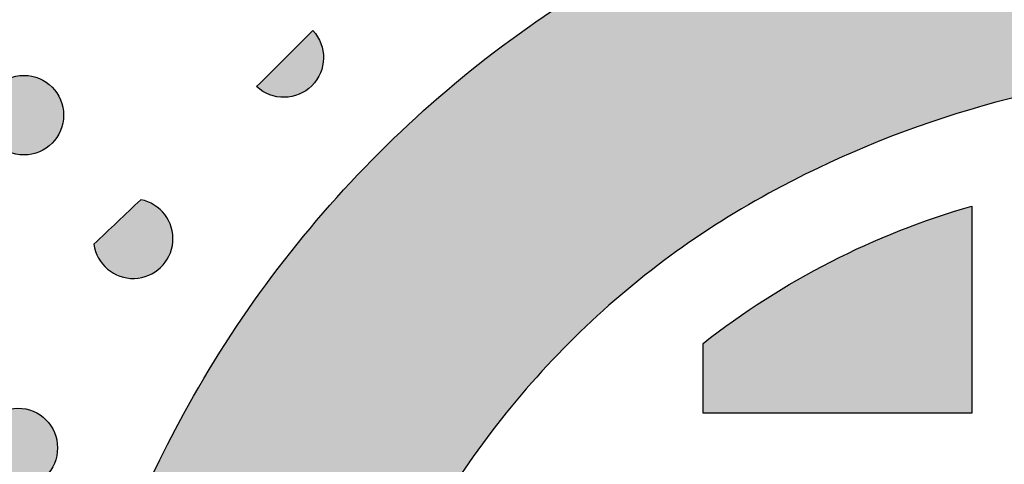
# Model space of a CAD drawing. Header units: millimetres. Extents: x -3873 to -97, y 912 to 4165.
# Tile 208 of 656: x -3058 to -3014, y 1156 to 1176. Entities that reach past the tile are written whole.
import ezdxf

# ---------------------------------------------------------------- set-up
doc = ezdxf.new("R2010")
doc.units = ezdxf.units.MM
doc.layers.add('pattern', color=7, linetype='Continuous', true_color=0x000000)

msp = doc.modelspace()

# ---------------------------------------------------------------- hatches: boundary and pattern name
at = {"layer": 'pattern'}
for points in [[(-3033.158, 1161.811), (-3033.647, 1161.314), (-3034.127, 1160.807), (-3034.599, 1160.292), (-3035.061, 1159.767), (-3035.515, 1159.234), (-3035.959, 1158.693), (-3036.393, 1158.144), (-3036.818, 1157.587), (-3037.233, 1157.022), (-3037.637, 1156.45), (-3038.031, 1155.872), (-3038.415, 1155.286), (-3038.788, 1154.695), (-3039.149, 1154.097), (-3039.5, 1153.493), (-3039.84, 1152.884), (-3040.405, 1151.815), (-3040.944, 1150.729), (-3041.455, 1149.627), (-3041.937, 1148.509), (-3042.39, 1147.378), (-3042.814, 1146.234), (-3043.207, 1145.078), (-3043.57, 1143.912), (-3043.902, 1142.737), (-3044.203, 1141.554), (-3044.471, 1140.364), (-3044.708, 1139.168), (-3044.913, 1137.969), (-3045.086, 1136.766), (-3045.227, 1135.562), (-3045.336, 1134.358), (-3045.422, 1133.105), (-3045.484, 1131.849), (-3045.523, 1130.591), (-3045.539, 1129.331), (-3045.532, 1128.07), (-3045.501, 1126.809), (-3045.447, 1125.549), (-3045.37, 1124.289), (-3045.27, 1123.031), (-3045.146, 1121.775), (-3044.999, 1120.523), (-3044.83, 1119.274), (-3044.637, 1118.029), (-3044.422, 1116.788), (-3044.184, 1115.554), (-3043.924, 1114.325), (-3043.156, 1111.079), (-3042.295, 1107.852), (-3041.34, 1104.648), (-3040.294, 1101.472), (-3039.158, 1098.327), (-3037.932, 1095.218), (-3036.619, 1092.147), (-3035.22, 1089.119), (-3050.959, 1095.642), (-3052.325, 1099.604), (-3053.562, 1103.61), (-3054.667, 1107.654), (-3055.64, 1111.73), (-3055.946, 1113.175), (-3056.225, 1114.626), (-3056.479, 1116.085), (-3056.705, 1117.548), (-3056.905, 1119.017), (-3057.077, 1120.49), (-3057.222, 1121.966), (-3057.34, 1123.445), (-3057.431, 1124.926), (-3057.494, 1126.408), (-3057.53, 1127.89), (-3057.539, 1129.372), (-3057.52, 1130.853), (-3057.474, 1132.333), (-3057.401, 1133.809), (-3057.301, 1135.282), (-3057.163, 1136.801), (-3056.986, 1138.318), (-3056.768, 1139.834), (-3056.509, 1141.346), (-3056.21, 1142.853), (-3055.872, 1144.353), (-3055.493, 1145.844), (-3055.075, 1147.326), (-3054.617, 1148.795), (-3054.121, 1150.252), (-3053.587, 1151.694), (-3053.016, 1153.12), (-3052.408, 1154.528), (-3051.764, 1155.918), (-3051.085, 1157.287), (-3050.372, 1158.634), (-3049.929, 1159.43), (-3049.471, 1160.218), (-3048.998, 1160.999), (-3048.511, 1161.772), (-3048.01, 1162.537), (-3047.495, 1163.293), (-3046.967, 1164.04), (-3046.425, 1164.777), (-3045.87, 1165.505), (-3045.303, 1166.222), (-3044.723, 1166.929), (-3044.13, 1167.625), (-3043.526, 1168.311), (-3042.91, 1168.984), (-3042.282, 1169.646), (-3041.644, 1170.296), (-3040.994, 1170.934), (-3040.332, 1171.562), (-3039.659, 1172.178), (-3038.974, 1172.783), (-3038.278, 1173.375), (-3037.571, 1173.955), (-3036.853, 1174.523), (-3036.126, 1175.078), (-3035.389, 1175.62), (-3034.642, 1176.148), (-3033.886, 1176.663), (-3033.121, 1177.164), (-3032.348, 1177.651), (-3031.567, 1178.124), (-3030.779, 1178.583), (-3029.983, 1179.026), (-3028.636, 1179.739), (-3027.267, 1180.418), (-3025.878, 1181.062), (-3024.47, 1181.671), (-3023.044, 1182.242), (-3021.602, 1182.777), (-3020.145, 1183.273), (-3018.676, 1183.73), (-3017.194, 1184.149), (-3015.703, 1184.528), (-3014.203, 1184.867), (-3012.696, 1185.166), (-3011.184, 1185.424), (-3009.669, 1185.643), (-3008.151, 1185.821), (-3006.633, 1185.958), (-3005.16, 1186.059), (-3003.683, 1186.132), (-3002.204, 1186.179), (-3000.723, 1186.198), (-2999.241, 1186.189), (-2997.758, 1186.154), (-2996.276, 1186.091), (-2994.796, 1186), (-2993.317, 1185.882), (-2991.84, 1185.737), (-2990.367, 1185.565), (-2988.899, 1185.366), (-2987.435, 1185.139), (-2985.977, 1184.887), (-2984.525, 1184.607), (-2983.081, 1184.301), (-2979.004, 1183.329), (-2974.96, 1182.225), (-2970.954, 1180.989), (-2966.992, 1179.624), (-2960.466, 1163.885), (-2963.494, 1165.283), (-2966.565, 1166.596), (-2969.675, 1167.821), (-2972.82, 1168.958), (-2975.996, 1170.003), (-2979.2, 1170.957), (-2982.427, 1171.818), (-2985.673, 1172.585), (-2986.902, 1172.845), (-2988.137, 1173.083), (-2989.377, 1173.298), (-2990.622, 1173.49), (-2991.871, 1173.66), (-2993.124, 1173.806), (-2994.38, 1173.93), (-2995.638, 1174.03), (-2996.897, 1174.107), (-2998.158, 1174.16), (-2999.419, 1174.191), (-3000.68, 1174.198), (-3001.939, 1174.182), (-3003.197, 1174.142), (-3004.453, 1174.08), (-3005.706, 1173.994), (-3006.911, 1173.885), (-3008.115, 1173.744), (-3009.317, 1173.571), (-3010.517, 1173.365), (-3011.712, 1173.128), (-3012.902, 1172.859), (-3014.085, 1172.559), (-3015.261, 1172.227), (-3016.427, 1171.864), (-3017.582, 1171.47), (-3018.726, 1171.046), (-3019.857, 1170.592), (-3020.975, 1170.11), (-3022.077, 1169.599), (-3023.163, 1169.06), (-3024.232, 1168.495), (-3024.841, 1168.155), (-3025.444, 1167.804), (-3026.042, 1167.442), (-3026.634, 1167.069), (-3027.219, 1166.686), (-3027.798, 1166.292), (-3028.369, 1165.887), (-3028.934, 1165.472), (-3029.491, 1165.047), (-3030.04, 1164.613), (-3030.581, 1164.169), (-3031.114, 1163.715), (-3031.638, 1163.252), (-3032.154, 1162.78), (-3032.661, 1162.3)], [(-3044.645, 1173.296), (-3044.673, 1173.269), (-3044.701, 1173.243), (-3044.73, 1173.216), (-3044.761, 1173.191), (-3044.791, 1173.165), (-3044.823, 1173.141), (-3044.856, 1173.116), (-3044.889, 1173.093), (-3044.923, 1173.07), (-3044.958, 1173.047), (-3044.994, 1173.025), (-3045.03, 1173.004), (-3045.067, 1172.984), (-3045.105, 1172.965), (-3045.143, 1172.946), (-3045.182, 1172.928), (-3045.222, 1172.911), (-3045.262, 1172.895), (-3045.303, 1172.88), (-3045.345, 1172.866), (-3045.387, 1172.853), (-3045.429, 1172.84), (-3045.472, 1172.829), (-3045.515, 1172.819), (-3045.558, 1172.81), (-3045.602, 1172.802), (-3045.646, 1172.795), (-3045.69, 1172.789), (-3045.735, 1172.784), (-3045.779, 1172.781), (-3045.824, 1172.778), (-3045.869, 1172.777), (-3045.914, 1172.777), (-3045.959, 1172.778), (-3046.003, 1172.78), (-3046.048, 1172.783), (-3046.092, 1172.787), (-3046.137, 1172.793), (-3046.181, 1172.799), (-3046.224, 1172.807), (-3046.268, 1172.815), (-3046.311, 1172.825), (-3046.354, 1172.836), (-3046.396, 1172.848), (-3046.438, 1172.86), (-3046.479, 1172.874), (-3046.52, 1172.889), (-3046.56, 1172.904), (-3046.6, 1172.921), (-3046.639, 1172.938), (-3046.677, 1172.956), (-3046.715, 1172.975), (-3046.752, 1172.995), (-3046.788, 1173.016), (-3046.824, 1173.037), (-3046.859, 1173.059), (-3046.893, 1173.081), (-3046.927, 1173.104), (-3046.959, 1173.128), (-3046.991, 1173.152), (-3047.022, 1173.177), (-3047.052, 1173.202), (-3047.082, 1173.228), (-3047.11, 1173.254), (-3045.854, 1174.506), (-3044.603, 1175.762), (-3044.577, 1175.733), (-3044.551, 1175.704), (-3044.526, 1175.673), (-3044.501, 1175.642), (-3044.477, 1175.611), (-3044.453, 1175.578), (-3044.43, 1175.545), (-3044.407, 1175.511), (-3044.386, 1175.476), (-3044.364, 1175.44), (-3044.344, 1175.404), (-3044.324, 1175.367), (-3044.305, 1175.329), (-3044.287, 1175.29), (-3044.27, 1175.251), (-3044.253, 1175.212), (-3044.238, 1175.172), (-3044.223, 1175.131), (-3044.209, 1175.089), (-3044.196, 1175.048), (-3044.185, 1175.005), (-3044.174, 1174.963), (-3044.164, 1174.919), (-3044.155, 1174.876), (-3044.148, 1174.832), (-3044.141, 1174.788), (-3044.136, 1174.744), (-3044.132, 1174.699), (-3044.128, 1174.655), (-3044.126, 1174.61), (-3044.125, 1174.565), (-3044.126, 1174.521), (-3044.127, 1174.476), (-3044.129, 1174.431), (-3044.133, 1174.386), (-3044.138, 1174.342), (-3044.144, 1174.298), (-3044.151, 1174.254), (-3044.159, 1174.21), (-3044.168, 1174.166), (-3044.178, 1174.123), (-3044.189, 1174.08), (-3044.201, 1174.038), (-3044.214, 1173.996), (-3044.229, 1173.955), (-3044.244, 1173.914), (-3044.26, 1173.874), (-3044.277, 1173.834), (-3044.294, 1173.795), (-3044.313, 1173.757), (-3044.333, 1173.719), (-3044.353, 1173.682), (-3044.374, 1173.645), (-3044.396, 1173.61), (-3044.418, 1173.575), (-3044.441, 1173.541), (-3044.465, 1173.507), (-3044.489, 1173.475), (-3044.514, 1173.443), (-3044.539, 1173.412), (-3044.565, 1173.382), (-3044.591, 1173.353), (-3044.618, 1173.324)], [(-3058.758, 1170.725), (-3058.73, 1170.698), (-3058.701, 1170.671), (-3058.671, 1170.644), (-3058.641, 1170.618), (-3058.609, 1170.592), (-3058.576, 1170.567), (-3058.543, 1170.542), (-3058.509, 1170.518), (-3058.474, 1170.495), (-3058.438, 1170.472), (-3058.402, 1170.45), (-3058.365, 1170.428), (-3058.327, 1170.408), (-3058.288, 1170.388), (-3058.249, 1170.37), (-3058.208, 1170.352), (-3058.168, 1170.335), (-3058.126, 1170.318), (-3058.084, 1170.303), (-3058.042, 1170.289), (-3057.999, 1170.276), (-3057.955, 1170.264), (-3057.912, 1170.253), (-3057.867, 1170.243), (-3057.823, 1170.235), (-3057.778, 1170.227), (-3057.732, 1170.22), (-3057.687, 1170.215), (-3057.641, 1170.211), (-3057.596, 1170.208), (-3057.55, 1170.206), (-3057.504, 1170.206), (-3057.458, 1170.206), (-3057.412, 1170.208), (-3057.366, 1170.211), (-3057.32, 1170.215), (-3057.275, 1170.22), (-3057.23, 1170.227), (-3057.185, 1170.235), (-3057.14, 1170.243), (-3057.096, 1170.253), (-3057.052, 1170.264), (-3057.008, 1170.276), (-3056.965, 1170.289), (-3056.923, 1170.303), (-3056.881, 1170.319), (-3056.84, 1170.335), (-3056.799, 1170.352), (-3056.759, 1170.37), (-3056.719, 1170.388), (-3056.681, 1170.408), (-3056.643, 1170.429), (-3056.605, 1170.45), (-3056.569, 1170.472), (-3056.533, 1170.495), (-3056.498, 1170.518), (-3056.464, 1170.542), (-3056.431, 1170.567), (-3056.399, 1170.592), (-3056.367, 1170.618), (-3056.336, 1170.644), (-3056.306, 1170.671), (-3056.277, 1170.698), (-3056.249, 1170.725), (-3056.222, 1170.754), (-3056.194, 1170.783), (-3056.168, 1170.813), (-3056.141, 1170.843), (-3056.116, 1170.875), (-3056.09, 1170.907), (-3056.066, 1170.941), (-3056.042, 1170.975), (-3056.018, 1171.01), (-3055.996, 1171.045), (-3055.974, 1171.082), (-3055.952, 1171.119), (-3055.932, 1171.157), (-3055.912, 1171.196), (-3055.893, 1171.235), (-3055.875, 1171.275), (-3055.858, 1171.316), (-3055.842, 1171.357), (-3055.827, 1171.399), (-3055.813, 1171.442), (-3055.8, 1171.485), (-3055.788, 1171.528), (-3055.777, 1171.572), (-3055.767, 1171.617), (-3055.758, 1171.661), (-3055.751, 1171.706), (-3055.744, 1171.751), (-3055.739, 1171.797), (-3055.735, 1171.843), (-3055.732, 1171.888), (-3055.73, 1171.934), (-3055.73, 1171.98), (-3055.73, 1172.026), (-3055.732, 1172.072), (-3055.735, 1172.118), (-3055.739, 1172.163), (-3055.744, 1172.209), (-3055.751, 1172.254), (-3055.758, 1172.299), (-3055.767, 1172.344), (-3055.777, 1172.388), (-3055.788, 1172.432), (-3055.8, 1172.475), (-3055.813, 1172.518), (-3055.827, 1172.561), (-3055.842, 1172.603), (-3055.859, 1172.644), (-3055.876, 1172.685), (-3055.894, 1172.725), (-3055.912, 1172.764), (-3055.932, 1172.803), (-3055.953, 1172.841), (-3055.974, 1172.878), (-3055.996, 1172.915), (-3056.019, 1172.951), (-3056.042, 1172.985), (-3056.066, 1173.02), (-3056.091, 1173.053), (-3056.116, 1173.085), (-3056.142, 1173.117), (-3056.168, 1173.148), (-3056.195, 1173.178), (-3056.222, 1173.207), (-3056.249, 1173.235), (-3056.277, 1173.262), (-3056.307, 1173.289), (-3056.336, 1173.316), (-3056.367, 1173.342), (-3056.399, 1173.368), (-3056.431, 1173.393), (-3056.464, 1173.418), (-3056.499, 1173.442), (-3056.534, 1173.465), (-3056.569, 1173.488), (-3056.606, 1173.51), (-3056.643, 1173.531), (-3056.681, 1173.552), (-3056.72, 1173.572), (-3056.759, 1173.59), (-3056.799, 1173.608), (-3056.84, 1173.625), (-3056.881, 1173.641), (-3056.923, 1173.657), (-3056.966, 1173.671), (-3057.009, 1173.684), (-3057.052, 1173.696), (-3057.096, 1173.707), (-3057.14, 1173.717), (-3057.185, 1173.725), (-3057.23, 1173.733), (-3057.275, 1173.739), (-3057.321, 1173.745), (-3057.366, 1173.749), (-3057.412, 1173.752), (-3057.458, 1173.754), (-3057.504, 1173.754), (-3057.55, 1173.754), (-3057.596, 1173.752), (-3057.642, 1173.749), (-3057.687, 1173.745), (-3057.733, 1173.739), (-3057.778, 1173.733), (-3057.823, 1173.725), (-3057.868, 1173.717), (-3057.912, 1173.707), (-3057.956, 1173.696), (-3057.999, 1173.684), (-3058.042, 1173.671), (-3058.085, 1173.657), (-3058.127, 1173.641), (-3058.168, 1173.625), (-3058.209, 1173.608), (-3058.249, 1173.59), (-3058.288, 1173.571), (-3058.327, 1173.552), (-3058.365, 1173.531), (-3058.402, 1173.51), (-3058.439, 1173.488), (-3058.474, 1173.465), (-3058.509, 1173.442), (-3058.543, 1173.418), (-3058.577, 1173.393), (-3058.609, 1173.368), (-3058.641, 1173.342), (-3058.672, 1173.316), (-3058.701, 1173.289), (-3058.73, 1173.262), (-3058.759, 1173.234), (-3058.786, 1173.206), (-3058.813, 1173.177), (-3058.84, 1173.147), (-3058.866, 1173.117), (-3058.892, 1173.085), (-3058.917, 1173.053), (-3058.942, 1173.019), (-3058.966, 1172.985), (-3058.989, 1172.95), (-3059.012, 1172.915), (-3059.034, 1172.878), (-3059.055, 1172.841), (-3059.076, 1172.803), (-3059.095, 1172.764), (-3059.114, 1172.725), (-3059.132, 1172.685), (-3059.149, 1172.644), (-3059.165, 1172.602), (-3059.18, 1172.561), (-3059.195, 1172.518), (-3059.208, 1172.475), (-3059.22, 1172.432), (-3059.231, 1172.388), (-3059.241, 1172.343), (-3059.249, 1172.299), (-3059.257, 1172.254), (-3059.263, 1172.209), (-3059.269, 1172.163), (-3059.273, 1172.117), (-3059.276, 1172.072), (-3059.278, 1172.026), (-3059.278, 1171.98), (-3059.278, 1171.934), (-3059.276, 1171.888), (-3059.273, 1171.842), (-3059.269, 1171.797), (-3059.263, 1171.751), (-3059.257, 1171.706), (-3059.249, 1171.661), (-3059.24, 1171.616), (-3059.231, 1171.572), (-3059.22, 1171.528), (-3059.208, 1171.485), (-3059.194, 1171.442), (-3059.18, 1171.399), (-3059.165, 1171.357), (-3059.149, 1171.316), (-3059.132, 1171.275), (-3059.114, 1171.235), (-3059.095, 1171.196), (-3059.076, 1171.157), (-3059.055, 1171.119), (-3059.034, 1171.082), (-3059.012, 1171.045), (-3058.989, 1171.009), (-3058.966, 1170.974), (-3058.942, 1170.94), (-3058.917, 1170.907), (-3058.892, 1170.875), (-3058.866, 1170.843), (-3058.84, 1170.812), (-3058.813, 1170.782), (-3058.786, 1170.753)], [(-3054.379, 1166.222), (-3054.371, 1166.164), (-3054.36, 1166.107), (-3054.347, 1166.049), (-3054.332, 1165.992), (-3054.315, 1165.934), (-3054.296, 1165.877), (-3054.275, 1165.82), (-3054.252, 1165.764), (-3054.227, 1165.708), (-3054.199, 1165.652), (-3054.17, 1165.598), (-3054.155, 1165.571), (-3054.139, 1165.544), (-3054.123, 1165.518), (-3054.106, 1165.492), (-3054.089, 1165.466), (-3054.071, 1165.44), (-3054.053, 1165.415), (-3054.034, 1165.39), (-3054.015, 1165.365), (-3053.995, 1165.341), (-3053.975, 1165.317), (-3053.955, 1165.294), (-3053.934, 1165.27), (-3053.913, 1165.247), (-3053.892, 1165.225), (-3053.87, 1165.203), (-3053.847, 1165.181), (-3053.825, 1165.16), (-3053.802, 1165.139), (-3053.778, 1165.119), (-3053.731, 1165.079), (-3053.682, 1165.042), (-3053.632, 1165.006), (-3053.582, 1164.972), (-3053.53, 1164.94), (-3053.478, 1164.91), (-3053.425, 1164.882), (-3053.371, 1164.856), (-3053.317, 1164.832), (-3053.263, 1164.81), (-3053.208, 1164.79), (-3053.153, 1164.771), (-3053.097, 1164.755), (-3053.04, 1164.74), (-3052.982, 1164.727), (-3052.923, 1164.716), (-3052.863, 1164.706), (-3052.803, 1164.699), (-3052.742, 1164.694), (-3052.681, 1164.691), (-3052.62, 1164.69), (-3052.558, 1164.691), (-3052.527, 1164.692), (-3052.496, 1164.694), (-3052.465, 1164.697), (-3052.434, 1164.7), (-3052.403, 1164.703), (-3052.372, 1164.708), (-3052.341, 1164.712), (-3052.311, 1164.717), (-3052.28, 1164.723), (-3052.249, 1164.729), (-3052.219, 1164.736), (-3052.189, 1164.744), (-3052.159, 1164.751), (-3052.129, 1164.76), (-3052.099, 1164.769), (-3052.069, 1164.778), (-3052.04, 1164.788), (-3052.01, 1164.799), (-3051.981, 1164.81), (-3051.953, 1164.821), (-3051.896, 1164.845), (-3051.84, 1164.871), (-3051.785, 1164.899), (-3051.732, 1164.929), (-3051.68, 1164.96), (-3051.63, 1164.993), (-3051.58, 1165.028), (-3051.533, 1165.063), (-3051.487, 1165.1), (-3051.442, 1165.139), (-3051.4, 1165.178), (-3051.358, 1165.219), (-3051.318, 1165.261), (-3051.279, 1165.305), (-3051.24, 1165.351), (-3051.204, 1165.398), (-3051.168, 1165.447), (-3051.134, 1165.497), (-3051.102, 1165.549), (-3051.071, 1165.602), (-3051.042, 1165.656), (-3051.015, 1165.712), (-3051.002, 1165.74), (-3050.99, 1165.768), (-3050.978, 1165.797), (-3050.966, 1165.826), (-3050.955, 1165.855), (-3050.945, 1165.884), (-3050.935, 1165.914), (-3050.926, 1165.944), (-3050.917, 1165.974), (-3050.908, 1166.004), (-3050.9, 1166.034), (-3050.893, 1166.064), (-3050.886, 1166.095), (-3050.88, 1166.125), (-3050.875, 1166.156), (-3050.869, 1166.186), (-3050.865, 1166.217), (-3050.861, 1166.248), (-3050.857, 1166.279), (-3050.854, 1166.31), (-3050.85, 1166.371), (-3050.848, 1166.433), (-3050.848, 1166.494), (-3050.85, 1166.555), (-3050.854, 1166.616), (-3050.86, 1166.676), (-3050.868, 1166.735), (-3050.878, 1166.794), (-3050.89, 1166.851), (-3050.904, 1166.908), (-3050.919, 1166.964), (-3050.937, 1167.02), (-3050.956, 1167.075), (-3050.977, 1167.13), (-3051, 1167.185), (-3051.026, 1167.239), (-3051.053, 1167.293), (-3051.082, 1167.346), (-3051.113, 1167.399), (-3051.147, 1167.45), (-3051.182, 1167.501), (-3051.219, 1167.55), (-3051.238, 1167.575), (-3051.258, 1167.599), (-3051.278, 1167.622), (-3051.298, 1167.646), (-3051.319, 1167.669), (-3051.34, 1167.692), (-3051.362, 1167.714), (-3051.384, 1167.736), (-3051.407, 1167.757), (-3051.43, 1167.778), (-3051.453, 1167.799), (-3051.477, 1167.82), (-3051.501, 1167.839), (-3051.525, 1167.859), (-3051.55, 1167.878), (-3051.575, 1167.897), (-3051.6, 1167.915), (-3051.625, 1167.932), (-3051.651, 1167.95), (-3051.677, 1167.966), (-3051.73, 1167.998), (-3051.784, 1168.028), (-3051.838, 1168.056), (-3051.894, 1168.082), (-3051.949, 1168.106), (-3052.006, 1168.128), (-3052.062, 1168.148), (-3052.119, 1168.166), (-3052.176, 1168.182), (-3052.233, 1168.195), (-3052.29, 1168.207)], [(-3027.169, 1161.785), (-3026.5, 1162.298), (-3025.817, 1162.795), (-3025.121, 1163.277), (-3024.412, 1163.742), (-3023.692, 1164.191), (-3022.96, 1164.622), (-3022.218, 1165.036), (-3021.466, 1165.432), (-3020.704, 1165.81), (-3019.934, 1166.169), (-3019.156, 1166.51), (-3018.37, 1166.831), (-3017.578, 1167.132), (-3016.78, 1167.415), (-3015.977, 1167.677), (-3015.17, 1167.92), (-3015.169, 1158.677), (-3027.169, 1158.677)], [(-3059.033, 1155.868), (-3059.004, 1155.84), (-3058.975, 1155.813), (-3058.945, 1155.786), (-3058.915, 1155.76), (-3058.883, 1155.734), (-3058.851, 1155.709), (-3058.817, 1155.684), (-3058.783, 1155.66), (-3058.748, 1155.637), (-3058.713, 1155.614), (-3058.676, 1155.592), (-3058.639, 1155.571), (-3058.601, 1155.55), (-3058.562, 1155.531), (-3058.523, 1155.512), (-3058.483, 1155.494), (-3058.442, 1155.477), (-3058.401, 1155.461), (-3058.359, 1155.446), (-3058.316, 1155.432), (-3058.273, 1155.419), (-3058.23, 1155.406), (-3058.186, 1155.396), (-3058.141, 1155.386), (-3058.097, 1155.377), (-3058.052, 1155.369), (-3058.007, 1155.363), (-3057.961, 1155.358), (-3057.915, 1155.353), (-3057.87, 1155.35), (-3057.824, 1155.349), (-3057.778, 1155.348), (-3057.732, 1155.349), (-3057.686, 1155.35), (-3057.64, 1155.353), (-3057.595, 1155.358), (-3057.549, 1155.363), (-3057.504, 1155.369), (-3057.459, 1155.377), (-3057.414, 1155.386), (-3057.37, 1155.396), (-3057.326, 1155.407), (-3057.283, 1155.419), (-3057.24, 1155.432), (-3057.197, 1155.446), (-3057.155, 1155.461), (-3057.114, 1155.477), (-3057.073, 1155.494), (-3057.033, 1155.512), (-3056.994, 1155.531), (-3056.955, 1155.551), (-3056.917, 1155.571), (-3056.88, 1155.592), (-3056.843, 1155.614), (-3056.807, 1155.637), (-3056.773, 1155.66), (-3056.738, 1155.685), (-3056.705, 1155.709), (-3056.673, 1155.734), (-3056.641, 1155.76), (-3056.61, 1155.786), (-3056.58, 1155.813), (-3056.551, 1155.84), (-3056.523, 1155.868), (-3056.496, 1155.896), (-3056.469, 1155.925), (-3056.442, 1155.955), (-3056.416, 1155.986), (-3056.39, 1156.017), (-3056.365, 1156.05), (-3056.34, 1156.083), (-3056.316, 1156.117), (-3056.293, 1156.152), (-3056.27, 1156.188), (-3056.248, 1156.224), (-3056.227, 1156.261), (-3056.206, 1156.3), (-3056.186, 1156.338), (-3056.168, 1156.378), (-3056.15, 1156.418), (-3056.133, 1156.459), (-3056.116, 1156.5), (-3056.101, 1156.542), (-3056.087, 1156.584), (-3056.074, 1156.627), (-3056.062, 1156.671), (-3056.051, 1156.715), (-3056.041, 1156.759), (-3056.033, 1156.804), (-3056.025, 1156.849), (-3056.018, 1156.894), (-3056.013, 1156.939), (-3056.009, 1156.985), (-3056.006, 1157.031), (-3056.004, 1157.077), (-3056.004, 1157.122), (-3056.004, 1157.168), (-3056.006, 1157.214), (-3056.009, 1157.26), (-3056.013, 1157.306), (-3056.019, 1157.351), (-3056.025, 1157.396), (-3056.033, 1157.441), (-3056.041, 1157.486), (-3056.051, 1157.53), (-3056.062, 1157.574), (-3056.074, 1157.618), (-3056.087, 1157.661), (-3056.101, 1157.703), (-3056.117, 1157.745), (-3056.133, 1157.786), (-3056.15, 1157.827), (-3056.168, 1157.867), (-3056.186, 1157.907), (-3056.206, 1157.945), (-3056.227, 1157.983), (-3056.248, 1158.021), (-3056.27, 1158.057), (-3056.293, 1158.093), (-3056.316, 1158.128), (-3056.34, 1158.162), (-3056.365, 1158.195), (-3056.39, 1158.228), (-3056.416, 1158.259), (-3056.442, 1158.29), (-3056.469, 1158.32), (-3056.496, 1158.349), (-3056.523, 1158.377), (-3056.552, 1158.405), (-3056.581, 1158.432), (-3056.611, 1158.458), (-3056.641, 1158.485), (-3056.673, 1158.51), (-3056.705, 1158.536), (-3056.739, 1158.56), (-3056.773, 1158.584), (-3056.808, 1158.608), (-3056.843, 1158.631), (-3056.88, 1158.653), (-3056.917, 1158.674), (-3056.955, 1158.694), (-3056.994, 1158.714), (-3057.033, 1158.733), (-3057.073, 1158.751), (-3057.114, 1158.768), (-3057.156, 1158.784), (-3057.197, 1158.799), (-3057.24, 1158.813), (-3057.283, 1158.826), (-3057.326, 1158.838), (-3057.37, 1158.849), (-3057.415, 1158.859), (-3057.459, 1158.868), (-3057.504, 1158.875), (-3057.549, 1158.882), (-3057.595, 1158.887), (-3057.641, 1158.891), (-3057.686, 1158.894), (-3057.732, 1158.896), (-3057.778, 1158.897), (-3057.824, 1158.896), (-3057.87, 1158.894), (-3057.916, 1158.891), (-3057.961, 1158.887), (-3058.007, 1158.882), (-3058.052, 1158.875), (-3058.097, 1158.868), (-3058.142, 1158.859), (-3058.186, 1158.849), (-3058.23, 1158.838), (-3058.273, 1158.826), (-3058.316, 1158.813), (-3058.359, 1158.799), (-3058.401, 1158.784), (-3058.442, 1158.768), (-3058.483, 1158.751), (-3058.523, 1158.733), (-3058.562, 1158.714), (-3058.601, 1158.694), (-3058.639, 1158.674), (-3058.676, 1158.652), (-3058.713, 1158.63), (-3058.749, 1158.608), (-3058.784, 1158.584), (-3058.818, 1158.56), (-3058.851, 1158.536), (-3058.883, 1158.51), (-3058.915, 1158.485), (-3058.946, 1158.458), (-3058.976, 1158.432), (-3059.005, 1158.404), (-3059.033, 1158.377), (-3059.06, 1158.349), (-3059.087, 1158.32), (-3059.114, 1158.29), (-3059.14, 1158.259), (-3059.166, 1158.227), (-3059.191, 1158.195), (-3059.216, 1158.162), (-3059.24, 1158.128), (-3059.263, 1158.093), (-3059.286, 1158.057), (-3059.308, 1158.02), (-3059.329, 1157.983), (-3059.35, 1157.945), (-3059.37, 1157.906), (-3059.388, 1157.867), (-3059.406, 1157.827), (-3059.423, 1157.786), (-3059.44, 1157.745), (-3059.455, 1157.703), (-3059.469, 1157.66), (-3059.482, 1157.617), (-3059.494, 1157.574), (-3059.505, 1157.53), (-3059.515, 1157.486), (-3059.523, 1157.441), (-3059.531, 1157.396), (-3059.538, 1157.351), (-3059.543, 1157.305), (-3059.547, 1157.26), (-3059.55, 1157.214), (-3059.552, 1157.168), (-3059.552, 1157.122), (-3059.552, 1157.076), (-3059.55, 1157.03), (-3059.547, 1156.985), (-3059.543, 1156.939), (-3059.537, 1156.893), (-3059.531, 1156.848), (-3059.523, 1156.803), (-3059.515, 1156.759), (-3059.505, 1156.714), (-3059.494, 1156.67), (-3059.482, 1156.627), (-3059.469, 1156.584), (-3059.455, 1156.542), (-3059.439, 1156.5), (-3059.423, 1156.458), (-3059.406, 1156.417), (-3059.388, 1156.377), (-3059.37, 1156.338), (-3059.35, 1156.299), (-3059.329, 1156.261), (-3059.308, 1156.224), (-3059.286, 1156.187), (-3059.263, 1156.152), (-3059.24, 1156.117), (-3059.216, 1156.083), (-3059.191, 1156.049), (-3059.166, 1156.017), (-3059.14, 1155.985), (-3059.114, 1155.955), (-3059.087, 1155.925), (-3059.06, 1155.896)]]:
    msp.add_hatch(color=256, dxfattribs=at).paths.add_polyline_path(points, flags=0)

# ---------------------------------------------------------------- linework, layer by layer
msp.add_lwpolyline([(-3015.17, 1167.92), (-3015.169, 1158.677), (-3027.169, 1158.677), (-3027.169, 1161.785)], dxfattribs=at)
for centre in [(-3057.504, 1171.98), (-3057.778, 1157.122)]:
    msp.add_circle(centre, 1.774, dxfattribs=at)
at = {"layer": 'pattern', "extrusion": (0, 0, -1)}
for centre, radius, start, end in [((3005.455, 1134.113), 51.175, 44.9953, 61.3598), ((3045.9, 1174.551), 1.774, 136.9614, 224.9953), ((3045.9, 1174.551), 1.774, 224.9953, 313.0292), ((3005.455, 1134.113), 51.175, 28.6308, 44.9953), ((3328.841, 1457.215), 400.008, 226.26172, 226.6746), ((3005.455, 1134.113), 35.175, 51.8792, 73.9675), ((2999.4, 1130.807), 58.073, 4.41947, 28.63085)]:
    msp.add_arc(centre, radius, start, end, dxfattribs=at)
at = {"layer": 'pattern'}
for centre, radius, start, end in [((-3328.599, 1457.436), 399.992, 314.98121, 315.23518), ((-3328.83, 1457.204), 399.992, 314.77416, 315.02814), ((-3002.148, 1128.058), 46.073, 94.4288, 118.6402), ((-3005.455, 1134.113), 39.175, 118.6402, 135.0047), ((-3052.622, 1166.464), 1.774, 187.8526, 79.2111), ((-3005.455, 1134.113), 39.175, 135.0047, 151.3692)]:
    msp.add_arc(centre, radius, start, end, dxfattribs=at)

doc.saveas('drawing.dxf')
